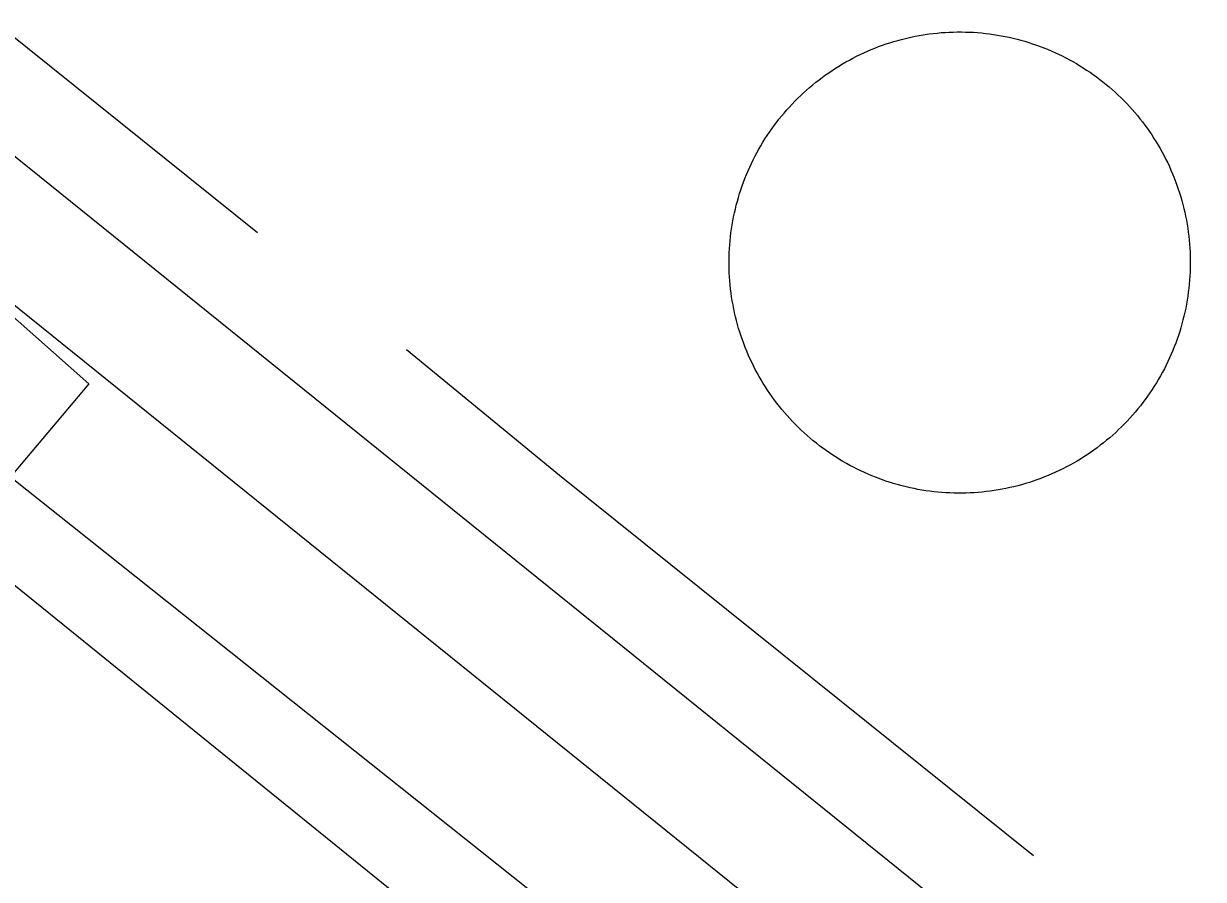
# Model space of a CAD drawing. Extents: x 3297753 to 3335611, y 652252 to 677623.
# Drawn here: x 3311511.6 to 3311816.7, y 660437.9 to 660659.2 of the extents above; entities that cross this region are included whole.
import ezdxf

# ---------------------------------------------------------------- set-up
doc = ezdxf.new("R2010")
doc.units = 0
for name, color, linetype in [('V-DOMW-TANK', 7, 'Continuous'), ('V-ROAD-CNTR', 7, 'Continuous'), ('V-TOPO-SHOR', 7, 'Continuous'), ('V-UTIL-LINE', 7, 'Continuous')]:
    doc.layers.add(name, color=color, linetype=linetype)

msp = doc.modelspace()

# ---------------------------------------------------------------- linework, layer by layer
at = {"layer": 'V-DOMW-TANK'}
for points in [[(3311699.82, 660622.97), (3311700.28, 660623.9), (3311700.75, 660624.83), (3311701.23, 660625.75), (3311701.74, 660626.66), (3311702.26, 660627.56), (3311702.79, 660628.46), (3311703.34, 660629.34), (3311703.91, 660630.21), (3311704.49, 660631.08), (3311705.08, 660631.93), (3311705.69, 660632.77), (3311706.32, 660633.6), (3311706.96, 660634.42), (3311707.61, 660635.23), (3311708.28, 660636.03), (3311708.96, 660636.82), (3311709.66, 660637.59), (3311710.37, 660638.36), (3311711.09, 660639.11), (3311711.82, 660639.84), (3311712.57, 660640.57), (3311713.33, 660641.28), (3311714.1, 660641.97), (3311714.89, 660642.66), (3311715.68, 660643.33), (3311716.49, 660643.98), (3311717.31, 660644.62), (3311718.14, 660645.25), (3311718.98, 660645.87), (3311719.83, 660646.46), (3311720.69, 660647.05), (3311721.56, 660647.62), (3311722.45, 660648.17), (3311723.34, 660648.71), (3311724.24, 660649.23), (3311725.15, 660649.73), (3311726.07, 660650.22), (3311726.99, 660650.7), (3311727.93, 660651.16), (3311728.87, 660651.6), (3311729.82, 660652.02), (3311730.78, 660652.43), (3311731.74, 660652.82), (3311732.71, 660653.19), (3311733.69, 660653.55), (3311734.67, 660653.89), (3311735.66, 660654.21), (3311736.66, 660654.52), (3311737.66, 660654.81), (3311738.66, 660655.08), (3311739.67, 660655.33), (3311740.69, 660655.57), (3311741.7, 660655.79), (3311742.72, 660655.99), (3311743.75, 660656.17), (3311744.77, 660656.33), (3311745.81, 660656.48), (3311746.84, 660656.61), (3311747.87, 660656.72), (3311748.91, 660656.81)], [(3311748.91, 660656.81), (3311749.95, 660656.89), (3311750.99, 660656.94), (3311752.03, 660656.98), (3311753.07, 660657), (3311754.11, 660657), (3311755.15, 660656.98), (3311756.19, 660656.95), (3311757.23, 660656.9), (3311758.27, 660656.83), (3311759.3, 660656.73), (3311760.34, 660656.63), (3311761.37, 660656.5), (3311762.4, 660656.36), (3311763.43, 660656.2), (3311764.45, 660656.02), (3311765.48, 660655.82), (3311766.49, 660655.61), (3311767.51, 660655.38), (3311768.52, 660655.13), (3311769.52, 660654.86), (3311770.53, 660654.57), (3311771.52, 660654.27), (3311772.51, 660653.95), (3311773.5, 660653.61), (3311774.48, 660653.26), (3311775.45, 660652.89), (3311776.41, 660652.5), (3311777.37, 660652.09), (3311778.32, 660651.67), (3311779.27, 660651.23), (3311780.2, 660650.78), (3311781.13, 660650.31), (3311782.05, 660649.82), (3311782.96, 660649.32), (3311783.86, 660648.8), (3311784.75, 660648.26), (3311785.64, 660647.71), (3311786.51, 660647.15), (3311787.38, 660646.57), (3311788.23, 660645.97), (3311789.07, 660645.36), (3311789.9, 660644.74), (3311790.72, 660644.1), (3311791.53, 660643.44), (3311792.33, 660642.77), (3311793.12, 660642.09), (3311793.89, 660641.4), (3311794.65, 660640.69), (3311795.4, 660639.97), (3311796.14, 660639.23), (3311796.87, 660638.49), (3311797.58, 660637.73), (3311798.27, 660636.96), (3311798.96, 660636.17), (3311799.63, 660635.38), (3311800.28, 660634.57), (3311800.92, 660633.75), (3311801.55, 660632.92), (3311802.17, 660632.08), (3311802.76, 660631.22), (3311803.35, 660630.36), (3311803.92, 660629.49), (3311804.47, 660628.61), (3311805, 660627.72), (3311805.53, 660626.82), (3311806.03, 660625.91), (3311806.52, 660624.99), (3311807, 660624.06), (3311807.46, 660623.13), (3311807.9, 660622.19), (3311808.32, 660621.24), (3311808.73, 660620.28), (3311809.12, 660619.32), (3311809.49, 660618.35), (3311809.85, 660617.37), (3311810.19, 660616.39), (3311810.51, 660615.4), (3311810.82, 660614.4), (3311811.11, 660613.4), (3311811.38, 660612.4), (3311811.63, 660611.39), (3311811.87, 660610.37), (3311812.09, 660609.36), (3311812.29, 660608.33), (3311812.47, 660607.31), (3311812.63, 660606.28), (3311812.78, 660605.25), (3311812.91, 660604.22), (3311813.02, 660603.19), (3311813.11, 660602.15), (3311813.19, 660601.11), (3311813.24, 660600.07), (3311813.28, 660599.03), (3311813.3, 660597.99), (3311813.3, 660596.95), (3311813.28, 660595.91), (3311813.25, 660594.87), (3311813.2, 660593.83), (3311813.12, 660592.79), (3311813.04, 660591.76)], [(3311737.83, 660539.9), (3311736.83, 660540.19), (3311735.83, 660540.49), (3311734.84, 660540.81), (3311733.86, 660541.15), (3311732.88, 660541.51), (3311731.91, 660541.88), (3311730.94, 660542.26), (3311729.98, 660542.67), (3311729.03, 660543.09), (3311728.09, 660543.53), (3311727.15, 660543.98), (3311726.22, 660544.45), (3311725.3, 660544.94), (3311724.39, 660545.45), (3311723.49, 660545.96), (3311722.6, 660546.5), (3311721.71, 660547.05), (3311720.84, 660547.61), (3311719.98, 660548.19), (3311719.12, 660548.79), (3311718.28, 660549.4), (3311717.45, 660550.02), (3311716.63, 660550.67), (3311715.82, 660551.32), (3311715.02, 660551.99), (3311714.23, 660552.67), (3311713.46, 660553.36), (3311712.7, 660554.07), (3311711.95, 660554.79), (3311711.21, 660555.53), (3311710.49, 660556.28), (3311709.78, 660557.04), (3311709.08, 660557.81), (3311708.4, 660558.59), (3311707.73, 660559.39), (3311707.07, 660560.2), (3311706.43, 660561.01), (3311705.8, 660561.84), (3311705.19, 660562.69), (3311704.59, 660563.54), (3311704.01, 660564.4), (3311703.44, 660565.27), (3311702.88, 660566.15), (3311702.35, 660567.04), (3311701.83, 660567.94), (3311701.32, 660568.85), (3311700.83, 660569.77), (3311700.36, 660570.7), (3311699.9, 660571.63), (3311699.46, 660572.58), (3311699.03, 660573.52), (3311698.62, 660574.48), (3311698.23, 660575.45), (3311697.86, 660576.42), (3311697.5, 660577.39), (3311697.16, 660578.38), (3311696.84, 660579.37), (3311696.53, 660580.36), (3311696.24, 660581.36), (3311695.97, 660582.36), (3311695.72, 660583.37), (3311695.48, 660584.39), (3311695.27, 660585.41), (3311695.07, 660586.43), (3311694.88, 660587.45), (3311694.72, 660588.48), (3311694.57, 660589.51), (3311694.45, 660590.54), (3311694.33, 660591.58), (3311694.24, 660592.61), (3311694.17, 660593.65), (3311694.11, 660594.69), (3311694.08, 660595.73), (3311694.05, 660596.77), (3311694.05, 660597.81), (3311694.07, 660598.85), (3311694.1, 660599.89), (3311694.16, 660600.93), (3311694.23, 660601.97), (3311694.32, 660603.01), (3311694.43, 660604.04), (3311694.55, 660605.07), (3311694.69, 660606.1), (3311694.85, 660607.13), (3311695.03, 660608.16), (3311695.23, 660609.18), (3311695.45, 660610.2), (3311695.68, 660611.21), (3311695.93, 660612.22), (3311696.2, 660613.23), (3311696.48, 660614.23), (3311696.78, 660615.22), (3311697.1, 660616.21), (3311697.44, 660617.2), (3311697.8, 660618.18), (3311698.17, 660619.15), (3311698.56, 660620.11), (3311698.96, 660621.07), (3311699.38, 660622.02), (3311699.82, 660622.97)], [(3311813.04, 660591.76), (3311812.93, 660590.72), (3311812.8, 660589.69), (3311812.66, 660588.66), (3311812.5, 660587.63), (3311812.32, 660586.61), (3311812.12, 660585.58), (3311811.91, 660584.56), (3311811.68, 660583.55), (3311811.42, 660582.54), (3311811.16, 660581.54), (3311810.87, 660580.53), (3311810.57, 660579.54), (3311810.25, 660578.55), (3311809.91, 660577.56), (3311809.56, 660576.58), (3311809.18, 660575.61), (3311808.8, 660574.65), (3311808.39, 660573.69), (3311807.97, 660572.74), (3311807.53, 660571.8), (3311807.08, 660570.86), (3311806.6, 660569.93), (3311806.12, 660569.01), (3311805.62, 660568.1), (3311805.1, 660567.2), (3311804.56, 660566.31), (3311804.01, 660565.42), (3311803.45, 660564.55), (3311802.87, 660563.69), (3311802.27, 660562.83), (3311801.66, 660561.99), (3311801.03, 660561.16), (3311800.4, 660560.34), (3311799.74, 660559.53), (3311799.07, 660558.73), (3311798.39, 660557.94), (3311797.7, 660557.17), (3311796.99, 660556.41), (3311796.27, 660555.66), (3311795.53, 660554.92), (3311794.78, 660554.2), (3311794.02, 660553.48), (3311793.25, 660552.79), (3311792.47, 660552.1), (3311791.67, 660551.43), (3311790.86, 660550.78), (3311790.04, 660550.14), (3311789.21, 660549.51), (3311788.37, 660548.9), (3311787.52, 660548.3), (3311786.66, 660547.71), (3311785.79, 660547.15), (3311784.91, 660546.59), (3311784.02, 660546.06), (3311783.11, 660545.53), (3311782.2, 660545.03), (3311781.29, 660544.54), (3311780.36, 660544.07), (3311779.43, 660543.61), (3311778.48, 660543.17), (3311777.53, 660542.74), (3311776.58, 660542.33), (3311775.61, 660541.94), (3311774.64, 660541.57), (3311773.66, 660541.21), (3311772.68, 660540.87), (3311771.69, 660540.55), (3311770.7, 660540.24), (3311769.7, 660539.95), (3311768.69, 660539.68), (3311767.68, 660539.43), (3311766.67, 660539.19), (3311765.65, 660538.97), (3311764.63, 660538.78), (3311763.6, 660538.59), (3311762.58, 660538.43), (3311761.55, 660538.28), (3311760.51, 660538.15), (3311759.48, 660538.04), (3311758.44, 660537.95), (3311757.41, 660537.88), (3311756.37, 660537.82), (3311755.33, 660537.78), (3311754.29, 660537.76), (3311753.24, 660537.76), (3311752.2, 660537.78), (3311751.16, 660537.81), (3311750.12, 660537.86), (3311749.09, 660537.94), (3311748.05, 660538.03), (3311747.01, 660538.13), (3311745.98, 660538.26), (3311744.95, 660538.4), (3311743.92, 660538.56), (3311742.9, 660538.74), (3311741.88, 660538.94), (3311740.86, 660539.15), (3311739.84, 660539.39), (3311738.83, 660539.64), (3311737.83, 660539.9)]]:
    msp.add_lwpolyline(points, dxfattribs=at)
at = {"layer": 'V-ROAD-CNTR'}
for points in [[(3311126.11, 660933.84), (3311145.05, 660918.56), (3311899.75, 660310.18)], [(3311107.32, 660910.46), (3311126.21, 660895.21), (3311880.97, 660286.78)]]:
    msp.add_lwpolyline(points, dxfattribs=at)
at = {"layer": 'V-TOPO-SHOR'}
for points in [[(3311572.13, 660605.03), (3311465.29, 660690.81), (3311436.22, 660714.21)], [(3311772.8, 660444.02), (3311650.22, 660542.34), (3311610.63, 660574.84)]]:
    msp.add_lwpolyline(points, dxfattribs=at)
at = {"layer": 'V-UTIL-LINE'}
for points in [[(3311914.59, 660188.49), (3311782.75, 660295.88), (3311611.44, 660431.26), (3311455.2, 660557.64), (3311258.35, 660717.36), (3311022.27, 660907.44)], [(3311062.43, 660897.56), (3311184.06, 660801.78), (3311297.74, 660710.69), (3311318.79, 660734.74), (3311341.52, 660716.93), (3311320.93, 660691.25), (3311484.27, 660560.98), (3311505.7, 660586.28), (3311528.5, 660566.01), (3311508.26, 660541.98), (3311674.55, 660409.73), (3311693.98, 660432.92), (3311716.21, 660417.97), (3311696.91, 660390.27), (3311862.32, 660259.65)]]:
    msp.add_lwpolyline(points, dxfattribs=at)

doc.saveas('drawing.dxf')
